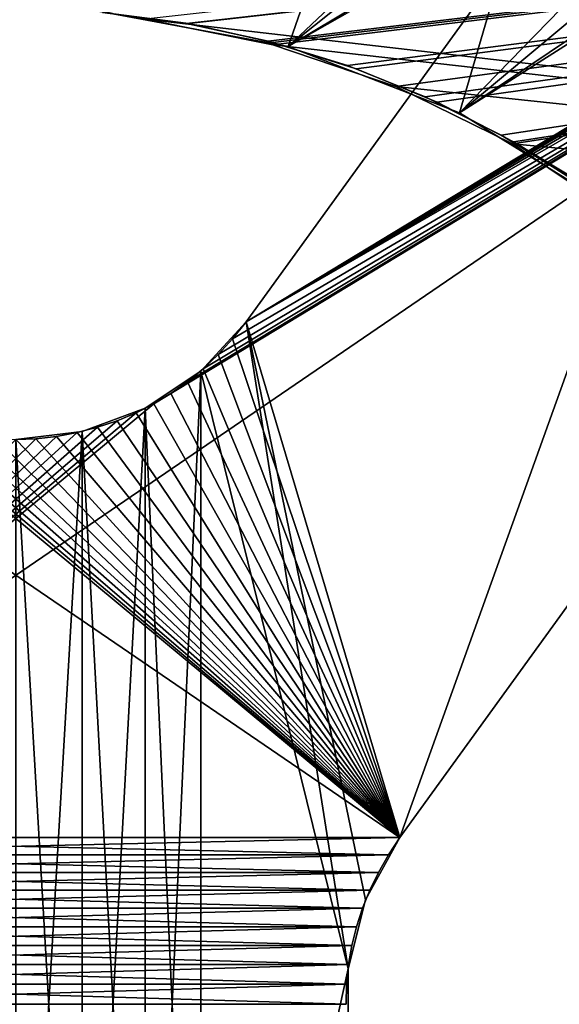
# Model space of a CAD drawing. Header units: millimetres. Extents: x -105 to 105, y -91 to 91.
# Tile 853 of 1056: x 0.01 to 1.91, y 0 to 3.46. Entities that reach past the tile are written whole.
import ezdxf

# ---------------------------------------------------------------- set-up
doc = ezdxf.new("R2010")
doc.units = ezdxf.units.MM
doc.header["$LTSCALE"] = 22.850203
for name, color, linetype in [('1', 7, 'CONTINUOUS'), ('151', 7, 'CONTINUOUS'), ('167', 7, 'CONTINUOUS'), ('168', 7, 'CONTINUOUS'), ('176', 7, 'CONTINUOUS'), ('2', 7, 'CONTINUOUS'), ('343', 7, 'CONTINUOUS'), ('344', 7, 'CONTINUOUS'), ('346', 7, 'CONTINUOUS'), ('405', 7, 'CONTINUOUS'), ('406', 7, 'CONTINUOUS'), ('506', 7, 'CONTINUOUS'), ('507', 7, 'CONTINUOUS'), ('509', 7, 'CONTINUOUS'), ('510', 7, 'CONTINUOUS'), ('823', 7, 'CONTINUOUS')]:
    doc.layers.add(name, color=color, linetype=linetype)

msp = doc.modelspace()

# ---------------------------------------------------------------- linework, layer by layer
at = {"layer": '1', "linetype": 'CONTINUOUS'}
for points in [[(0.6004, 3.4469, 9.5), (15.25, 5.1077, 9.5), (0.3045, 3.4852, 9.5), (0.6004, 3.4469, 9.5)], [(0.8878, 3.3851, 9.5), (15.25, 5.1077, 9.5), (0.6004, 3.4469, 9.5), (0.8878, 3.3851, 9.5)], [(1.1666, 3.2998, 9.5), (15.25, 5.1077, 9.5), (0.8878, 3.3851, 9.5), (1.1666, 3.2998, 9.5)], [(1.4392, 3.1898, 9.5), (15.25, 5.1077, 9.5), (1.1666, 3.2998, 9.5), (1.4392, 3.1898, 9.5)], [(1.7059, 3.0548, 9.5), (15.25, 5.1077, 9.5), (1.4392, 3.1898, 9.5), (1.7059, 3.0548, 9.5)], [(15.25, -5.1077, 9.5), (15.25, 5.1077, 9.5), (1.7059, -3.0548, 9.5), (15.25, -5.1077, 9.5)], [(1.7059, -3.0548, 9.5), (15.25, 5.1077, 9.5), (1.9612, -2.8979, 9.5), (1.7059, -3.0548, 9.5)], [(1.9612, 2.8979, 9.5), (15.25, 5.1077, 9.5), (1.7059, 3.0548, 9.5), (1.9612, 2.8979, 9.5)]]:
    msp.add_3dface(points, dxfattribs=at)
at = {"layer": '151', "linetype": 'CONTINUOUS'}
for points in [[(0.6004, 3.4469, 9.5), (0.3045, 3.4852, 9.5), (0.6004, 3.4469, 7.5), (0.6004, 3.4469, 9.5)], [(0.3045, 3.4852, 9.5), (0.3045, 3.4852, 7.5), (0.6004, 3.4469, 7.5), (0.3045, 3.4852, 9.5)], [(0.8878, 3.3851, 9.5), (0.6004, 3.4469, 9.5), (0.8878, 3.3851, 7.5), (0.8878, 3.3851, 9.5)], [(0.6004, 3.4469, 9.5), (0.6004, 3.4469, 7.5), (0.8878, 3.3851, 7.5), (0.6004, 3.4469, 9.5)], [(1.1666, 3.2998, 9.5), (0.8878, 3.3851, 9.5), (1.1666, 3.2998, 7.5), (1.1666, 3.2998, 9.5)], [(0.8878, 3.3851, 9.5), (0.8878, 3.3851, 7.5), (1.1666, 3.2998, 7.5), (0.8878, 3.3851, 9.5)], [(1.4392, 3.1898, 9.5), (1.1666, 3.2998, 9.5), (1.4392, 3.1898, 7.5), (1.4392, 3.1898, 9.5)], [(1.1666, 3.2998, 9.5), (1.1666, 3.2998, 7.5), (1.4392, 3.1898, 7.5), (1.1666, 3.2998, 9.5)], [(1.7059, 3.0548, 9.5), (1.4392, 3.1898, 9.5), (1.7059, 3.0548, 7.5), (1.7059, 3.0548, 9.5)], [(1.4392, 3.1898, 9.5), (1.4392, 3.1898, 7.5), (1.7059, 3.0548, 7.5), (1.4392, 3.1898, 9.5)], [(1.9612, 2.8979, 9.5), (1.7059, 3.0548, 9.5), (1.9612, 2.8979, 7.5), (1.9612, 2.8979, 9.5)], [(1.7059, 3.0548, 9.5), (1.7059, 3.0548, 7.5), (1.9612, 2.8979, 7.5), (1.7059, 3.0548, 9.5)]]:
    msp.add_3dface(points, dxfattribs=at)
at = {"layer": '167', "linetype": 'CONTINUOUS'}
for points in [[(0.6078, 3.4468), (0.3073, 3.4858), (15.25, 5.1077), (0.6078, 3.4468)], [(0.9034, 3.3807), (0.6078, 3.4468), (15.25, 5.1077), (0.9034, 3.3807)], [(1.1967, 3.2878), (0.9034, 3.3807), (15.25, 5.1077), (1.1967, 3.2878)], [(1.481, 3.1705), (1.1967, 3.2878), (15.25, 5.1077), (1.481, 3.1705)], [(1.75, 3.0311), (1.481, 3.1705), (15.25, 5.1077), (1.75, 3.0311)], [(15.25, -5.1077), (1.75, 3.0311), (15.25, 5.1077), (15.25, -5.1077)], [(2.0052, 2.8678), (1.75, 3.0311), (15.25, -5.1077), (2.0052, 2.8678)]]:
    msp.add_3dface(points, dxfattribs=at)
at = {"layer": '168', "linetype": 'CONTINUOUS'}
for points in [[(0.3073, 3.4858, 2.5), (0.6078, 3.4468, 2.5), (15.25, 5.1077, 2.5), (0.3073, 3.4858, 2.5)], [(0.6078, 3.4468, 2.5), (0.9034, 3.3807, 2.5), (15.25, 5.1077, 2.5), (0.6078, 3.4468, 2.5)], [(0.9034, 3.3807, 2.5), (1.1967, 3.2878, 2.5), (15.25, 5.1077, 2.5), (0.9034, 3.3807, 2.5)], [(1.1967, 3.2878, 2.5), (1.481, 3.1705, 2.5), (15.25, 5.1077, 2.5), (1.1967, 3.2878, 2.5)], [(1.481, 3.1705, 2.5), (1.75, 3.0311, 2.5), (15.25, 5.1077, 2.5), (1.481, 3.1705, 2.5)], [(2.0052, -2.8678, 2.5), (1.75, -3.0311, 2.5), (15.25, 5.1077, 2.5), (2.0052, -2.8678, 2.5)], [(15.25, 5.1077, 2.5), (1.75, -3.0311, 2.5), (15.25, -5.1077, 2.5), (15.25, 5.1077, 2.5)], [(1.75, 3.0311, 2.5), (2.0052, 2.8678, 2.5), (15.25, 5.1077, 2.5), (1.75, 3.0311, 2.5)]]:
    msp.add_3dface(points, dxfattribs=at)
at = {"layer": '176', "linetype": 'CONTINUOUS'}
for points in [[(0.3073, 3.4858), (0.6078, 3.4468), (0.3073, 3.4858, 2.5), (0.3073, 3.4858)], [(0.6078, 3.4468), (0.6078, 3.4468, 2.5), (0.3073, 3.4858, 2.5), (0.6078, 3.4468)], [(0.6078, 3.4468), (0.9034, 3.3807), (0.6078, 3.4468, 2.5), (0.6078, 3.4468)], [(0.9034, 3.3807), (0.9034, 3.3807, 2.5), (0.6078, 3.4468, 2.5), (0.9034, 3.3807)], [(0.9034, 3.3807), (1.1967, 3.2878), (0.9034, 3.3807, 2.5), (0.9034, 3.3807)], [(1.1967, 3.2878), (1.1967, 3.2878, 2.5), (0.9034, 3.3807, 2.5), (1.1967, 3.2878)], [(1.1967, 3.2878), (1.481, 3.1705), (1.1967, 3.2878, 2.5), (1.1967, 3.2878)], [(1.481, 3.1705), (1.481, 3.1705, 2.5), (1.1967, 3.2878, 2.5), (1.481, 3.1705)], [(1.481, 3.1705), (1.75, 3.0311), (1.481, 3.1705, 2.5), (1.481, 3.1705)], [(1.75, 3.0311), (1.75, 3.0311, 2.5), (1.481, 3.1705, 2.5), (1.75, 3.0311)], [(1.75, 3.0311), (2.0052, 2.8678), (1.75, 3.0311, 2.5), (1.75, 3.0311)], [(2.0052, 2.8678), (2.0052, 2.8678, 2.5), (1.75, 3.0311, 2.5), (2.0052, 2.8678)]]:
    msp.add_3dface(points, dxfattribs=at)
at = {"layer": '2', "linetype": 'CONTINUOUS'}
for points in [[(0.3045, 3.4852, 7.5), (15.25, 5.1077, 7.5), (0.6004, 3.4469, 7.5), (0.3045, 3.4852, 7.5)], [(0.6004, 3.4469, 7.5), (15.25, 5.1077, 7.5), (0.8878, 3.3851, 7.5), (0.6004, 3.4469, 7.5)], [(0.8878, 3.3851, 7.5), (15.25, 5.1077, 7.5), (1.1666, 3.2998, 7.5), (0.8878, 3.3851, 7.5)], [(1.1666, 3.2998, 7.5), (15.25, 5.1077, 7.5), (1.4392, 3.1898, 7.5), (1.1666, 3.2998, 7.5)], [(1.4392, 3.1898, 7.5), (15.25, 5.1077, 7.5), (1.7059, 3.0548, 7.5), (1.4392, 3.1898, 7.5)], [(15.25, 5.1077, 7.5), (15.25, -5.1077, 7.5), (1.7059, 3.0548, 7.5), (15.25, 5.1077, 7.5)], [(1.7059, 3.0548, 7.5), (15.25, -5.1077, 7.5), (1.9612, 2.8979, 7.5), (1.7059, 3.0548, 7.5)]]:
    msp.add_3dface(points, dxfattribs=at)
at = {"layer": '343', "linetype": 'CONTINUOUS'}
for points in [[(0.4553, 3.4619, 7.5), (0.9042, 3.3726, 7.5), (15.25, 5.1077, 7.5), (0.4553, 3.4619, 7.5)], [(0.9042, 3.3726, 7.5), (1.3359, 3.226, 7.5), (15.25, 5.1077, 7.5), (0.9042, 3.3726, 7.5)], [(1.3359, 3.226, 7.5), (1.7459, 3.0239, 7.5), (15.25, 5.1077, 7.5), (1.3359, 3.226, 7.5)], [(1.7459, 3.0239, 7.5), (2.1258, 2.7699, 7.5), (15.25, 5.1077, 7.5), (1.7459, 3.0239, 7.5)], [(-0.4553, 3.4619, 7.5), (6.7365, 4.6248, 7.5), (-15.25, 1.75, 7.5), (-0.4553, 3.4619, 7.5)], [(-15.25, 1.75, 7.5), (6.7365, 4.6248, 7.5), (-6.7365, 4.6248, 7.5), (-15.25, 1.75, 7.5)]]:
    msp.add_3dface(points, dxfattribs=at)
at = {"layer": '344', "linetype": 'CONTINUOUS'}
for points in [[(0.4553, 3.4619, 2.5), (-6.7365, 4.6248, 2.5), (15.25, 1.75, 2.5), (0.4553, 3.4619, 2.5)], [(15.25, 1.75, 2.5), (-6.7365, 4.6248, 2.5), (6.7365, 4.6248, 2.5), (15.25, 1.75, 2.5)], [(0.9042, 3.3726, 2.5), (0.4553, 3.4619, 2.5), (15.25, 1.75, 2.5), (0.9042, 3.3726, 2.5)], [(1.3359, 3.226, 2.5), (0.9042, 3.3726, 2.5), (15.25, 1.75, 2.5), (1.3359, 3.226, 2.5)], [(1.7459, 3.0239, 2.5), (1.3359, 3.226, 2.5), (15.25, 1.75, 2.5), (1.7459, 3.0239, 2.5)], [(2.1258, 2.7699, 2.5), (1.7459, 3.0239, 2.5), (15.25, 1.75, 2.5), (2.1258, 2.7699, 2.5)]]:
    msp.add_3dface(points, dxfattribs=at)
at = {"layer": '346', "linetype": 'CONTINUOUS'}
for points in [[(0.9042, 3.3726, 7.5), (0.4553, 3.4619, 7.5), (0.9042, 3.3726, 2.5), (0.9042, 3.3726, 7.5)], [(0.4553, 3.4619, 7.5), (0.4553, 3.4619, 2.5), (0.9042, 3.3726, 2.5), (0.4553, 3.4619, 7.5)], [(1.3359, 3.226, 7.5), (0.9042, 3.3726, 7.5), (1.3359, 3.226, 2.5), (1.3359, 3.226, 7.5)], [(0.9042, 3.3726, 7.5), (0.9042, 3.3726, 2.5), (1.3359, 3.226, 2.5), (0.9042, 3.3726, 7.5)], [(1.7459, 3.0239, 7.5), (1.3359, 3.226, 7.5), (1.7459, 3.0239, 2.5), (1.7459, 3.0239, 7.5)], [(1.3359, 3.226, 7.5), (1.3359, 3.226, 2.5), (1.7459, 3.0239, 2.5), (1.3359, 3.226, 7.5)], [(2.1258, 2.7699, 7.5), (1.7459, 3.0239, 7.5), (2.1258, 2.7699, 2.5), (2.1258, 2.7699, 7.5)], [(1.7459, 3.0239, 7.5), (1.7459, 3.0239, 2.5), (2.1258, 2.7699, 2.5), (1.7459, 3.0239, 7.5)]]:
    msp.add_3dface(points, dxfattribs=at)
at = {"layer": '405', "linetype": 'CONTINUOUS'}
for points in [[(3.1729, 5.6633, 34.5), (0.8101, 2.3984, 34.5), (4.3113, 4.5194, 34.5), (3.1729, 5.6633, 34.5)], [(4.3113, 4.5194, 34.5), (0.8101, 2.3984, 34.5), (4.2522, 4.4831, 34.5), (4.3113, 4.5194, 34.5)], [(4.2522, 4.4831, 34.5), (0.8101, 2.3984, 34.5), (4.1954, 4.4422, 34.5), (4.2522, 4.4831, 34.5)], [(4.1954, 4.4422, 34.5), (0.8101, 2.3984, 34.5), (4.1407, 4.3968, 34.5), (4.1954, 4.4422, 34.5)], [(4.1407, 4.3968, 34.5), (0.8101, 2.3984, 34.5), (4.0881, 4.3468, 34.5), (4.1407, 4.3968, 34.5)], [(4.0881, 4.3468, 34.5), (0.8101, 2.3984, 34.5), (4.0377, 4.2923, 34.5), (4.0881, 4.3468, 34.5)], [(4.0377, 4.2923, 34.5), (0.8101, 2.3984, 34.5), (3.9895, 4.2331, 34.5), (4.0377, 4.2923, 34.5)], [(0.4857, 2.1106, 34.5), (-1.3501, 0.586, 34.5), (3.9895, 4.2331, 34.5), (0.4857, 2.1106, 34.5)], [(3.9895, 4.2331, 34.5), (-1.3501, 0.586, 34.5), (1.3501, 0.586, 34.5), (3.9895, 4.2331, 34.5)], [(0.5456, 2.1471, 34.5), (0.4857, 2.1106, 34.5), (3.9895, 4.2331, 34.5), (0.5456, 2.1471, 34.5)], [(0.6032, 2.1881, 34.5), (0.5456, 2.1471, 34.5), (3.9895, 4.2331, 34.5), (0.6032, 2.1881, 34.5)], [(0.6585, 2.2338, 34.5), (0.6032, 2.1881, 34.5), (3.9895, 4.2331, 34.5), (0.6585, 2.2338, 34.5)], [(0.7114, 2.284, 34.5), (0.6585, 2.2338, 34.5), (3.9895, 4.2331, 34.5), (0.7114, 2.284, 34.5)], [(0.7619, 2.3389, 34.5), (0.7114, 2.284, 34.5), (3.9895, 4.2331, 34.5), (0.7619, 2.3389, 34.5)], [(0.8101, 2.3984, 34.5), (0.7619, 2.3389, 34.5), (3.9895, 4.2331, 34.5), (0.8101, 2.3984, 34.5)], [(0.4231, 2.0787, 34.5), (-1.3501, 0.586, 34.5), (0.4857, 2.1106, 34.5), (0.4231, 2.0787, 34.5)], [(0.3567, 2.0511, 34.5), (-1.3501, 0.586, 34.5), (0.4231, 2.0787, 34.5), (0.3567, 2.0511, 34.5)], [(0.2871, 2.0279, 34.5), (-1.3501, 0.586, 34.5), (0.3567, 2.0511, 34.5), (0.2871, 2.0279, 34.5)], [(0.2156, 2.0094, 34.5), (-1.3501, 0.586, 34.5), (0.2871, 2.0279, 34.5), (0.2156, 2.0094, 34.5)], [(0.1432, 1.9959, 34.5), (-1.3501, 0.586, 34.5), (0.2156, 2.0094, 34.5), (0.1432, 1.9959, 34.5)], [(0.071, 1.9875, 34.5), (-1.3501, 0.586, 34.5), (0.1432, 1.9959, 34.5), (0.071, 1.9875, 34.5)], [(0, 1.9847, 34.5), (-1.3501, 0.586, 34.5), (0.071, 1.9875, 34.5), (0, 1.9847, 34.5)], [(-1.3501, 0.586, 34.5), (-1.3104, 0.5254, 34.5), (1.3501, 0.586, 34.5), (-1.3501, 0.586, 34.5)], [(1.3501, 0.586, 34.5), (-1.3104, 0.5254, 34.5), (1.3104, 0.5254, 34.5), (1.3501, 0.586, 34.5)], [(-1.3104, 0.5254, 34.5), (-1.2753, 0.4637, 34.5), (1.3104, 0.5254, 34.5), (-1.3104, 0.5254, 34.5)], [(1.3104, 0.5254, 34.5), (-1.2753, 0.4637, 34.5), (1.2753, 0.4637, 34.5), (1.3104, 0.5254, 34.5)], [(-1.2753, 0.4637, 34.5), (-1.245, 0.401, 34.5), (1.2753, 0.4637, 34.5), (-1.2753, 0.4637, 34.5)], [(1.2753, 0.4637, 34.5), (-1.245, 0.401, 34.5), (1.245, 0.401, 34.5), (1.2753, 0.4637, 34.5)], [(-1.245, 0.401, 34.5), (-1.2193, 0.3374, 34.5), (1.245, 0.401, 34.5), (-1.245, 0.401, 34.5)], [(1.245, 0.401, 34.5), (-1.2193, 0.3374, 34.5), (1.2193, 0.3374, 34.5), (1.245, 0.401, 34.5)], [(-1.2193, 0.3374, 34.5), (-1.1983, 0.2727, 34.5), (1.2193, 0.3374, 34.5), (-1.2193, 0.3374, 34.5)], [(1.2193, 0.3374, 34.5), (-1.1983, 0.2727, 34.5), (1.1983, 0.2727, 34.5), (1.2193, 0.3374, 34.5)], [(-1.1983, 0.2727, 34.5), (-1.1819, 0.2071, 34.5), (1.1983, 0.2727, 34.5), (-1.1983, 0.2727, 34.5)], [(1.1983, 0.2727, 34.5), (-1.1819, 0.2071, 34.5), (1.1819, 0.2071, 34.5), (1.1983, 0.2727, 34.5)], [(-1.1819, 0.2071, 34.5), (-1.1702, 0.1396, 34.5), (1.1819, 0.2071, 34.5), (-1.1819, 0.2071, 34.5)], [(1.1819, 0.2071, 34.5), (-1.1702, 0.1396, 34.5), (1.1702, 0.1396, 34.5), (1.1819, 0.2071, 34.5)], [(-1.1702, 0.1396, 34.5), (-1.1632, 0.0702, 34.5), (1.1702, 0.1396, 34.5), (-1.1702, 0.1396, 34.5)], [(1.1702, 0.1396, 34.5), (-1.1632, 0.0702, 34.5), (1.1632, 0.0702, 34.5), (1.1702, 0.1396, 34.5)], [(-1.1632, 0.0702, 34.5), (-1.1609, -0.0002, 34.5), (1.1632, 0.0702, 34.5), (-1.1632, 0.0702, 34.5)], [(1.1632, 0.0702, 34.5), (-1.1609, -0.0002, 34.5), (1.1609, -0.0002, 34.5), (1.1632, 0.0702, 34.5)]]:
    msp.add_3dface(points, dxfattribs=at)
at = {"layer": '406', "linetype": 'CONTINUOUS'}
for points in [[(0.8101, 2.3984, 32.5), (3.1729, 5.6633, 32.5), (3.9895, 4.2331, 32.5), (0.8101, 2.3984, 32.5)], [(-1.3501, 0.586, 32.5), (-3.9895, 4.2331, 32.5), (1.3501, 0.586, 32.5), (-1.3501, 0.586, 32.5)], [(-3.9895, 4.2331, 32.5), (-0.4857, 2.1106, 32.5), (1.3501, 0.586, 32.5), (-3.9895, 4.2331, 32.5)], [(1.3501, 0.586, 32.5), (0.8101, 2.3984, 32.5), (3.9895, 4.2331, 32.5), (1.3501, 0.586, 32.5)], [(0.7619, 2.3389, 32.5), (0.8101, 2.3984, 32.5), (1.3501, 0.586, 32.5), (0.7619, 2.3389, 32.5)], [(0.7114, 2.284, 32.5), (0.7619, 2.3389, 32.5), (1.3501, 0.586, 32.5), (0.7114, 2.284, 32.5)], [(0.6585, 2.2338, 32.5), (0.7114, 2.284, 32.5), (1.3501, 0.586, 32.5), (0.6585, 2.2338, 32.5)], [(0.6032, 2.1881, 32.5), (0.6585, 2.2338, 32.5), (1.3501, 0.586, 32.5), (0.6032, 2.1881, 32.5)], [(0.5456, 2.1471, 32.5), (0.6032, 2.1881, 32.5), (1.3501, 0.586, 32.5), (0.5456, 2.1471, 32.5)], [(0.4857, 2.1106, 32.5), (0.5456, 2.1471, 32.5), (1.3501, 0.586, 32.5), (0.4857, 2.1106, 32.5)], [(-0.4857, 2.1106, 32.5), (-0.4231, 2.0787, 32.5), (1.3501, 0.586, 32.5), (-0.4857, 2.1106, 32.5)], [(-0.4231, 2.0787, 32.5), (-0.3567, 2.0511, 32.5), (1.3501, 0.586, 32.5), (-0.4231, 2.0787, 32.5)], [(0.3567, 2.0511, 32.5), (0.4231, 2.0787, 32.5), (1.3501, 0.586, 32.5), (0.3567, 2.0511, 32.5)], [(0.4231, 2.0787, 32.5), (0.4857, 2.1106, 32.5), (1.3501, 0.586, 32.5), (0.4231, 2.0787, 32.5)], [(-0.3567, 2.0511, 32.5), (-0.2871, 2.0279, 32.5), (1.3501, 0.586, 32.5), (-0.3567, 2.0511, 32.5)], [(0.2871, 2.0279, 32.5), (0.3567, 2.0511, 32.5), (1.3501, 0.586, 32.5), (0.2871, 2.0279, 32.5)], [(-0.2871, 2.0279, 32.5), (-0.2156, 2.0094, 32.5), (1.3501, 0.586, 32.5), (-0.2871, 2.0279, 32.5)], [(-0.2156, 2.0094, 32.5), (-0.1432, 1.9959, 32.5), (1.3501, 0.586, 32.5), (-0.2156, 2.0094, 32.5)], [(0.1432, 1.9959, 32.5), (0.2156, 2.0094, 32.5), (1.3501, 0.586, 32.5), (0.1432, 1.9959, 32.5)], [(0.2156, 2.0094, 32.5), (0.2871, 2.0279, 32.5), (1.3501, 0.586, 32.5), (0.2156, 2.0094, 32.5)], [(-0.1432, 1.9959, 32.5), (-0.071, 1.9875, 32.5), (1.3501, 0.586, 32.5), (-0.1432, 1.9959, 32.5)], [(-0.071, 1.9875, 32.5), (0, 1.9847, 32.5), (1.3501, 0.586, 32.5), (-0.071, 1.9875, 32.5)], [(0, 1.9847, 32.5), (0.071, 1.9875, 32.5), (1.3501, 0.586, 32.5), (0, 1.9847, 32.5)], [(0.071, 1.9875, 32.5), (0.1432, 1.9959, 32.5), (1.3501, 0.586, 32.5), (0.071, 1.9875, 32.5)], [(-1.3104, 0.5254, 32.5), (-1.3501, 0.586, 32.5), (1.3104, 0.5254, 32.5), (-1.3104, 0.5254, 32.5)], [(1.3104, 0.5254, 32.5), (-1.3501, 0.586, 32.5), (1.3501, 0.586, 32.5), (1.3104, 0.5254, 32.5)], [(-1.2753, 0.4637, 32.5), (-1.3104, 0.5254, 32.5), (1.2753, 0.4637, 32.5), (-1.2753, 0.4637, 32.5)], [(1.2753, 0.4637, 32.5), (-1.3104, 0.5254, 32.5), (1.3104, 0.5254, 32.5), (1.2753, 0.4637, 32.5)], [(-1.245, 0.401, 32.5), (-1.2753, 0.4637, 32.5), (1.245, 0.401, 32.5), (-1.245, 0.401, 32.5)], [(1.245, 0.401, 32.5), (-1.2753, 0.4637, 32.5), (1.2753, 0.4637, 32.5), (1.245, 0.401, 32.5)], [(-1.2193, 0.3374, 32.5), (-1.245, 0.401, 32.5), (1.2193, 0.3374, 32.5), (-1.2193, 0.3374, 32.5)], [(1.2193, 0.3374, 32.5), (-1.245, 0.401, 32.5), (1.245, 0.401, 32.5), (1.2193, 0.3374, 32.5)], [(-1.1983, 0.2727, 32.5), (-1.2193, 0.3374, 32.5), (1.1983, 0.2727, 32.5), (-1.1983, 0.2727, 32.5)], [(1.1983, 0.2727, 32.5), (-1.2193, 0.3374, 32.5), (1.2193, 0.3374, 32.5), (1.1983, 0.2727, 32.5)], [(-1.1819, 0.2071, 32.5), (-1.1983, 0.2727, 32.5), (1.1819, 0.2071, 32.5), (-1.1819, 0.2071, 32.5)], [(1.1819, 0.2071, 32.5), (-1.1983, 0.2727, 32.5), (1.1983, 0.2727, 32.5), (1.1819, 0.2071, 32.5)], [(-1.1702, 0.1396, 32.5), (-1.1819, 0.2071, 32.5), (1.1702, 0.1396, 32.5), (-1.1702, 0.1396, 32.5)], [(1.1702, 0.1396, 32.5), (-1.1819, 0.2071, 32.5), (1.1819, 0.2071, 32.5), (1.1702, 0.1396, 32.5)], [(-1.1632, 0.0702, 32.5), (-1.1702, 0.1396, 32.5), (1.1632, 0.0702, 32.5), (-1.1632, 0.0702, 32.5)], [(1.1632, 0.0702, 32.5), (-1.1702, 0.1396, 32.5), (1.1702, 0.1396, 32.5), (1.1632, 0.0702, 32.5)], [(-1.1609, -0.0002, 32.5), (-1.1632, 0.0702, 32.5), (1.1609, -0.0002, 32.5), (-1.1609, -0.0002, 32.5)], [(1.1609, -0.0002, 32.5), (-1.1632, 0.0702, 32.5), (1.1632, 0.0702, 32.5), (1.1609, -0.0002, 32.5)]]:
    msp.add_3dface(points, dxfattribs=at)
at = {"layer": '506', "linetype": 'CONTINUOUS'}
for points in [[(0.8101, 2.3984, 34.5), (3.1729, 5.6633, 34.5), (0.8101, 2.3984, 32.5), (0.8101, 2.3984, 34.5)], [(3.1729, 5.6633, 34.5), (3.1729, 5.6633, 32.5), (0.8101, 2.3984, 32.5), (3.1729, 5.6633, 34.5)]]:
    msp.add_3dface(points, dxfattribs=at)
at = {"layer": '507', "linetype": 'CONTINUOUS'}
for points in [[(0.7619, 2.3389, 34.5), (0.8101, 2.3984, 34.5), (0.7619, 2.3389, 32.5), (0.7619, 2.3389, 34.5)], [(0.8101, 2.3984, 34.5), (0.8101, 2.3984, 32.5), (0.7619, 2.3389, 32.5), (0.8101, 2.3984, 34.5)], [(0.7114, 2.284, 34.5), (0.7619, 2.3389, 34.5), (0.7114, 2.284, 32.5), (0.7114, 2.284, 34.5)], [(0.7619, 2.3389, 34.5), (0.7619, 2.3389, 32.5), (0.7114, 2.284, 32.5), (0.7619, 2.3389, 34.5)], [(0.6585, 2.2338, 34.5), (0.7114, 2.284, 34.5), (0.6585, 2.2338, 32.5), (0.6585, 2.2338, 34.5)], [(0.7114, 2.284, 34.5), (0.7114, 2.284, 32.5), (0.6585, 2.2338, 32.5), (0.7114, 2.284, 34.5)], [(0.6032, 2.1881, 34.5), (0.6585, 2.2338, 34.5), (0.6032, 2.1881, 32.5), (0.6032, 2.1881, 34.5)], [(0.6585, 2.2338, 34.5), (0.6585, 2.2338, 32.5), (0.6032, 2.1881, 32.5), (0.6585, 2.2338, 34.5)], [(0.5456, 2.1471, 34.5), (0.6032, 2.1881, 34.5), (0.5456, 2.1471, 32.5), (0.5456, 2.1471, 34.5)], [(0.6032, 2.1881, 34.5), (0.6032, 2.1881, 32.5), (0.5456, 2.1471, 32.5), (0.6032, 2.1881, 34.5)], [(0.4857, 2.1106, 34.5), (0.5456, 2.1471, 34.5), (0.4857, 2.1106, 32.5), (0.4857, 2.1106, 34.5)], [(0.5456, 2.1471, 34.5), (0.5456, 2.1471, 32.5), (0.4857, 2.1106, 32.5), (0.5456, 2.1471, 34.5)], [(0.3567, 2.0511, 34.5), (0.4231, 2.0787, 34.5), (0.3567, 2.0511, 32.5), (0.3567, 2.0511, 34.5)], [(0.4231, 2.0787, 34.5), (0.4231, 2.0787, 32.5), (0.3567, 2.0511, 32.5), (0.4231, 2.0787, 34.5)], [(0.4231, 2.0787, 34.5), (0.4857, 2.1106, 34.5), (0.4231, 2.0787, 32.5), (0.4231, 2.0787, 34.5)], [(0.4857, 2.1106, 34.5), (0.4857, 2.1106, 32.5), (0.4231, 2.0787, 32.5), (0.4857, 2.1106, 34.5)], [(0.2871, 2.0279, 34.5), (0.3567, 2.0511, 34.5), (0.2871, 2.0279, 32.5), (0.2871, 2.0279, 34.5)], [(0.3567, 2.0511, 34.5), (0.3567, 2.0511, 32.5), (0.2871, 2.0279, 32.5), (0.3567, 2.0511, 34.5)], [(0.1432, 1.9959, 34.5), (0.2156, 2.0094, 34.5), (0.1432, 1.9959, 32.5), (0.1432, 1.9959, 34.5)], [(0.2156, 2.0094, 34.5), (0.2156, 2.0094, 32.5), (0.1432, 1.9959, 32.5), (0.2156, 2.0094, 34.5)], [(0.2156, 2.0094, 34.5), (0.2871, 2.0279, 34.5), (0.2156, 2.0094, 32.5), (0.2156, 2.0094, 34.5)], [(0.2871, 2.0279, 34.5), (0.2871, 2.0279, 32.5), (0.2156, 2.0094, 32.5), (0.2871, 2.0279, 34.5)], [(0, 1.9847, 34.5), (0.071, 1.9875, 34.5), (0, 1.9847, 32.5), (0, 1.9847, 34.5)], [(0.071, 1.9875, 34.5), (0.071, 1.9875, 32.5), (0, 1.9847, 32.5), (0.071, 1.9875, 34.5)], [(0.071, 1.9875, 34.5), (0.1432, 1.9959, 34.5), (0.071, 1.9875, 32.5), (0.071, 1.9875, 34.5)], [(0.1432, 1.9959, 34.5), (0.1432, 1.9959, 32.5), (0.071, 1.9875, 32.5), (0.1432, 1.9959, 34.5)]]:
    msp.add_3dface(points, dxfattribs=at)
at = {"layer": '509', "linetype": 'CONTINUOUS'}
for points in [[(1.3501, 0.586, 34.5), (1.3104, 0.5254, 34.5), (1.3501, 0.586, 32.5), (1.3501, 0.586, 34.5)], [(1.3104, 0.5254, 34.5), (1.3104, 0.5254, 32.5), (1.3501, 0.586, 32.5), (1.3104, 0.5254, 34.5)], [(1.3104, 0.5254, 34.5), (1.2753, 0.4637, 34.5), (1.3104, 0.5254, 32.5), (1.3104, 0.5254, 34.5)], [(1.2753, 0.4637, 34.5), (1.2753, 0.4637, 32.5), (1.3104, 0.5254, 32.5), (1.2753, 0.4637, 34.5)], [(1.2753, 0.4637, 34.5), (1.245, 0.401, 34.5), (1.2753, 0.4637, 32.5), (1.2753, 0.4637, 34.5)], [(1.245, 0.401, 34.5), (1.245, 0.401, 32.5), (1.2753, 0.4637, 32.5), (1.245, 0.401, 34.5)], [(1.245, 0.401, 34.5), (1.2193, 0.3374, 34.5), (1.245, 0.401, 32.5), (1.245, 0.401, 34.5)], [(1.2193, 0.3374, 34.5), (1.2193, 0.3374, 32.5), (1.245, 0.401, 32.5), (1.2193, 0.3374, 34.5)], [(1.2193, 0.3374, 34.5), (1.1983, 0.2727, 34.5), (1.2193, 0.3374, 32.5), (1.2193, 0.3374, 34.5)], [(1.1983, 0.2727, 34.5), (1.1983, 0.2727, 32.5), (1.2193, 0.3374, 32.5), (1.1983, 0.2727, 34.5)], [(1.1983, 0.2727, 34.5), (1.1819, 0.2071, 34.5), (1.1983, 0.2727, 32.5), (1.1983, 0.2727, 34.5)], [(1.1819, 0.2071, 34.5), (1.1819, 0.2071, 32.5), (1.1983, 0.2727, 32.5), (1.1819, 0.2071, 34.5)], [(1.1819, 0.2071, 34.5), (1.1702, 0.1396, 34.5), (1.1819, 0.2071, 32.5), (1.1819, 0.2071, 34.5)], [(1.1702, 0.1396, 34.5), (1.1702, 0.1396, 32.5), (1.1819, 0.2071, 32.5), (1.1702, 0.1396, 34.5)], [(1.1702, 0.1396, 34.5), (1.1632, 0.0702, 34.5), (1.1702, 0.1396, 32.5), (1.1702, 0.1396, 34.5)], [(1.1632, 0.0702, 34.5), (1.1632, 0.0702, 32.5), (1.1702, 0.1396, 32.5), (1.1632, 0.0702, 34.5)], [(1.1632, 0.0702, 34.5), (1.1609, -0.0002, 34.5), (1.1632, 0.0702, 32.5), (1.1632, 0.0702, 34.5)], [(1.1609, -0.0002, 34.5), (1.1609, -0.0002, 32.5), (1.1632, 0.0702, 32.5), (1.1609, -0.0002, 34.5)]]:
    msp.add_3dface(points, dxfattribs=at)
at = {"layer": '510', "linetype": 'CONTINUOUS'}
for points in [[(3.9895, 4.2331, 34.5), (1.3501, 0.586, 34.5), (3.9895, 4.2331, 32.5), (3.9895, 4.2331, 34.5)], [(1.3501, 0.586, 34.5), (1.3501, 0.586, 32.5), (3.9895, 4.2331, 32.5), (1.3501, 0.586, 34.5)]]:
    msp.add_3dface(points, dxfattribs=at)
at = {"layer": '823', "linetype": 'CONTINUOUS'}
for points in [[(5.1077, 15.25, 2.5), (0.3229, 3.4851, 2.5), (0.9578, 3.3664, 2.5), (5.1077, 15.25, 2.5)], [(5.1077, 15.25), (0.9578, 3.3664), (0.3229, 3.4851), (5.1077, 15.25)], [(5.1077, 15.25, 2.5), (0.9578, 3.3664, 2.5), (1.5601, 3.1331, 2.5), (5.1077, 15.25, 2.5)], [(5.1077, 15.25), (1.5601, 3.1331), (0.9578, 3.3664), (5.1077, 15.25)], [(1.5601, 3.1331, 2.5), (2.1092, 2.7931, 2.5), (5.1077, 15.25, 2.5), (1.5601, 3.1331, 2.5)], [(2.1092, 2.7931), (1.5601, 3.1331), (5.1077, 15.25), (2.1092, 2.7931)], [(9.6118, 8.5511, 9.5), (0.3229, 3.4851, 9.5), (0.9578, 3.3664, 9.5), (9.6118, 8.5511, 9.5)], [(9.6118, 8.5511, 9.5), (0.9578, 3.3664, 9.5), (1.5601, 3.1331, 9.5), (9.6118, 8.5511, 9.5)], [(1.5601, 3.1331, 9.5), (2.1092, 2.7931, 9.5), (9.6118, 8.5511, 9.5), (1.5601, 3.1331, 9.5)], [(0.3229, 3.4851, 7.5), (10, 8.5, 7.5), (0.9578, 3.3664, 7.5), (0.3229, 3.4851, 7.5)], [(0.9578, 3.3664, 7.5), (10, 8.5, 7.5), (1.5601, 3.1331, 7.5), (0.9578, 3.3664, 7.5)], [(1.5601, 3.1331, 7.5), (10, 8.5, 7.5), (2.1092, 2.7931, 7.5), (1.5601, 3.1331, 7.5)], [(0.3229, 3.4851, 7.5), (0.9578, 3.3664, 7.5), (4.6235, 6.8234, 7.5), (0.3229, 3.4851, 7.5)], [(4.6235, 6.8234, 2.5), (0.9578, 3.3664, 2.5), (0.3229, 3.4851, 2.5), (4.6235, 6.8234, 2.5)], [(4.6235, 6.8234, 7.5), (0.9578, 3.3664, 7.5), (4.6768, 6.3331, 7.5), (4.6235, 6.8234, 7.5)], [(4.6768, 6.3331, 2.5), (0.9578, 3.3664, 2.5), (4.6235, 6.8234, 2.5), (4.6768, 6.3331, 2.5)], [(4.6768, 6.3331, 7.5), (0.9578, 3.3664, 7.5), (1.5601, 3.1331, 7.5), (4.6768, 6.3331, 7.5)], [(4.6768, 6.3331, 2.5), (1.5601, 3.1331, 2.5), (0.9578, 3.3664, 2.5), (4.6768, 6.3331, 2.5)], [(4.6768, 6.3331, 7.5), (1.5601, 3.1331, 7.5), (4.8385, 5.8671, 7.5), (4.6768, 6.3331, 7.5)], [(4.8385, 5.8671, 2.5), (1.5601, 3.1331, 2.5), (4.6768, 6.3331, 2.5), (4.8385, 5.8671, 2.5)], [(4.8385, 5.8671, 7.5), (1.5601, 3.1331, 7.5), (2.1092, 2.7931, 7.5), (4.8385, 5.8671, 7.5)], [(4.8385, 5.8671, 2.5), (2.1092, 2.7931, 2.5), (1.5601, 3.1331, 2.5), (4.8385, 5.8671, 2.5)], [(3.1729, 5.6637, 32.5), (0.8101, 2.3989, 32.5), (3.1729, 5.6637, 34.5), (3.1729, 5.6637, 32.5)], [(3.1729, 5.6637, 34.5), (0.8101, 2.3989, 32.5), (0.8101, 2.3989, 34.5), (3.1729, 5.6637, 34.5)], [(1.3501, 0.586, 34.5), (3.1729, 5.6637, 34.5), (0.8101, 2.3989, 34.5), (1.3501, 0.586, 34.5)], [(1.3501, 0.586, 32.5), (0.8101, 2.3989, 32.5), (3.1729, 5.6637, 32.5), (1.3501, 0.586, 32.5)], [(3.9895, 4.2331, 34.5), (3.1729, 5.6637, 34.5), (1.3501, 0.586, 34.5), (3.9895, 4.2331, 34.5)], [(1.3501, 0.586, 32.5), (3.1729, 5.6637, 32.5), (3.9895, 4.2331, 32.5), (1.3501, 0.586, 32.5)], [(1.3501, 0.586, 32.5), (3.9895, 4.2331, 32.5), (1.3501, 0.586, 34.5), (1.3501, 0.586, 32.5)], [(1.3501, 0.586, 34.5), (3.9895, 4.2331, 32.5), (3.9895, 4.2331, 34.5), (1.3501, 0.586, 34.5)], [(0.3229, 3.4851, 2.5), (0.3229, 3.4851), (0.9578, 3.3664, 2.5), (0.3229, 3.4851, 2.5)], [(0.9578, 3.3664, 2.5), (0.3229, 3.4851), (0.9578, 3.3664), (0.9578, 3.3664, 2.5)], [(0.3229, 3.4851, 9.5), (0.3229, 3.4851, 7.5), (0.9578, 3.3664, 9.5), (0.3229, 3.4851, 9.5)], [(0.9578, 3.3664, 9.5), (0.3229, 3.4851, 7.5), (0.9578, 3.3664, 7.5), (0.9578, 3.3664, 9.5)], [(0.3229, 3.4851, 7.5), (0.3229, 3.4851, 2.5), (0.9578, 3.3664, 7.5), (0.3229, 3.4851, 7.5)], [(0.9578, 3.3664, 7.5), (0.3229, 3.4851, 2.5), (0.9578, 3.3664, 2.5), (0.9578, 3.3664, 7.5)], [(0.9578, 3.3664, 2.5), (0.9578, 3.3664), (1.5601, 3.1331, 2.5), (0.9578, 3.3664, 2.5)], [(1.5601, 3.1331, 2.5), (0.9578, 3.3664), (1.5601, 3.1331), (1.5601, 3.1331, 2.5)], [(0.9578, 3.3664, 9.5), (0.9578, 3.3664, 7.5), (1.5601, 3.1331, 9.5), (0.9578, 3.3664, 9.5)], [(1.5601, 3.1331, 9.5), (0.9578, 3.3664, 7.5), (1.5601, 3.1331, 7.5), (1.5601, 3.1331, 9.5)], [(0.9578, 3.3664, 7.5), (0.9578, 3.3664, 2.5), (1.5601, 3.1331, 7.5), (0.9578, 3.3664, 7.5)], [(1.5601, 3.1331, 7.5), (0.9578, 3.3664, 2.5), (1.5601, 3.1331, 2.5), (1.5601, 3.1331, 7.5)], [(1.5601, 3.1331, 2.5), (1.5601, 3.1331), (2.1092, 2.7931, 2.5), (1.5601, 3.1331, 2.5)], [(2.1092, 2.7931, 2.5), (1.5601, 3.1331), (2.1092, 2.7931), (2.1092, 2.7931, 2.5)], [(1.5601, 3.1331, 9.5), (1.5601, 3.1331, 7.5), (2.1092, 2.7931, 9.5), (1.5601, 3.1331, 9.5)], [(2.1092, 2.7931, 9.5), (1.5601, 3.1331, 7.5), (2.1092, 2.7931, 7.5), (2.1092, 2.7931, 9.5)], [(1.5601, 3.1331, 7.5), (1.5601, 3.1331, 2.5), (2.1092, 2.7931, 7.5), (1.5601, 3.1331, 7.5)], [(2.1092, 2.7931, 7.5), (1.5601, 3.1331, 2.5), (2.1092, 2.7931, 2.5), (2.1092, 2.7931, 7.5)], [(0.8101, 2.3989, 34.5), (0.8101, 2.3989, 32.5), (0.6505, 2.2257, 34.5), (0.8101, 2.3989, 34.5)], [(0.6505, 2.2257, 34.5), (0.8101, 2.3989, 32.5), (0.6505, 2.2257, 32.5), (0.6505, 2.2257, 34.5)], [(0.6505, 2.2257, 34.5), (1.168, 0.1247, 34.5), (0.8101, 2.3989, 34.5), (0.6505, 2.2257, 34.5)], [(0.6505, 2.2257, 32.5), (0.8101, 2.3989, 32.5), (1.168, 0.1247, 32.5), (0.6505, 2.2257, 32.5)], [(0.8101, 2.3989, 34.5), (1.168, 0.1247, 34.5), (1.23, 0.3669, 34.5), (0.8101, 2.3989, 34.5)], [(0.8101, 2.3989, 34.5), (1.23, 0.3669, 34.5), (1.3501, 0.586, 34.5), (0.8101, 2.3989, 34.5)], [(1.168, 0.1247, 32.5), (0.8101, 2.3989, 32.5), (1.23, 0.3669, 32.5), (1.168, 0.1247, 32.5)], [(1.23, 0.3669, 32.5), (0.8101, 2.3989, 32.5), (1.3501, 0.586, 32.5), (1.23, 0.3669, 32.5)], [(0.6505, 2.2257, 34.5), (0.6505, 2.2257, 32.5), (0.4548, 2.0946, 34.5), (0.6505, 2.2257, 34.5)], [(0.4548, 2.0946, 34.5), (0.6505, 2.2257, 32.5), (0.4548, 2.0946, 32.5), (0.4548, 2.0946, 34.5)], [(0.4548, 2.0946, 34.5), (0.6505, -2.2257, 34.5), (0.6505, 2.2257, 34.5), (0.4548, 2.0946, 34.5)], [(0.4548, -2.0946, 32.5), (0.6505, 2.2257, 32.5), (0.6505, -2.2257, 32.5), (0.4548, -2.0946, 32.5)], [(0.6505, 2.2257, 32.5), (0.4548, -2.0946, 32.5), (0.4548, 2.0946, 32.5), (0.6505, 2.2257, 32.5)], [(0.6505, 2.2257, 34.5), (0.6505, -2.2257, 34.5), (1.168, 0.1247, 34.5), (0.6505, 2.2257, 34.5)], [(0.6505, -2.2257, 32.5), (0.6505, 2.2257, 32.5), (1.168, 0.1247, 32.5), (0.6505, -2.2257, 32.5)], [(0.4548, 2.0946, 34.5), (0.4548, 2.0946, 32.5), (0.2339, 2.0129, 34.5), (0.4548, 2.0946, 34.5)], [(0.2339, 2.0129, 34.5), (0.4548, 2.0946, 32.5), (0.2339, 2.0129, 32.5), (0.2339, 2.0129, 34.5)], [(0.2339, 2.0129, 34.5), (0.4548, -2.0946, 34.5), (0.4548, 2.0946, 34.5), (0.2339, 2.0129, 34.5)], [(0.4548, 2.0946, 32.5), (0.4548, -2.0946, 32.5), (0.2339, -2.0129, 32.5), (0.4548, 2.0946, 32.5)], [(0.4548, 2.0946, 32.5), (0.2339, -2.0129, 32.5), (0.2339, 2.0129, 32.5), (0.4548, 2.0946, 32.5)], [(0.4548, 2.0946, 34.5), (0.4548, -2.0946, 34.5), (0.6505, -2.2257, 34.5), (0.4548, 2.0946, 34.5)], [(0.2339, 2.0129, 34.5), (0.2339, 2.0129, 32.5), (0, 1.9852, 34.5), (0.2339, 2.0129, 34.5)], [(0, 1.9852, 34.5), (0.2339, 2.0129, 32.5), (0, 1.9852, 32.5), (0, 1.9852, 34.5)], [(0, 1.9852, 34.5), (0.2339, -2.0129, 34.5), (0.2339, 2.0129, 34.5), (0, 1.9852, 34.5)], [(0.2339, 2.0129, 32.5), (0.2339, -2.0129, 32.5), (0, -1.9852, 32.5), (0.2339, 2.0129, 32.5)], [(0.2339, 2.0129, 32.5), (0, -1.9852, 32.5), (0, 1.9852, 32.5), (0.2339, 2.0129, 32.5)], [(0.2339, 2.0129, 34.5), (0.2339, -2.0129, 34.5), (0.4548, -2.0946, 34.5), (0.2339, 2.0129, 34.5)], [(0, 1.9852, 34.5), (0, -1.9852, 34.5), (0.2339, -2.0129, 34.5), (0, 1.9852, 34.5)], [(1.23, 0.3669, 34.5), (1.23, 0.3669, 32.5), (1.3501, 0.586, 34.5), (1.23, 0.3669, 34.5)], [(1.3501, 0.586, 34.5), (1.23, 0.3669, 32.5), (1.3501, 0.586, 32.5), (1.3501, 0.586, 34.5)], [(1.168, 0.1247, 34.5), (1.168, 0.1247, 32.5), (1.23, 0.3669, 34.5), (1.168, 0.1247, 34.5)], [(1.23, 0.3669, 34.5), (1.168, 0.1247, 32.5), (1.23, 0.3669, 32.5), (1.23, 0.3669, 34.5)], [(1.168, 0.1247, 34.5), (0.6505, -2.2257, 34.5), (1.168, -0.1252, 34.5), (1.168, 0.1247, 34.5)], [(0.6505, -2.2257, 32.5), (1.168, 0.1247, 32.5), (1.168, -0.1252, 32.5), (0.6505, -2.2257, 32.5)], [(1.168, -0.1252, 34.5), (1.168, -0.1252, 32.5), (1.168, 0.1247, 34.5), (1.168, -0.1252, 34.5)], [(1.168, 0.1247, 34.5), (1.168, -0.1252, 32.5), (1.168, 0.1247, 32.5), (1.168, 0.1247, 34.5)]]:
    msp.add_3dface(points, dxfattribs=at)

doc.saveas('drawing.dxf')
